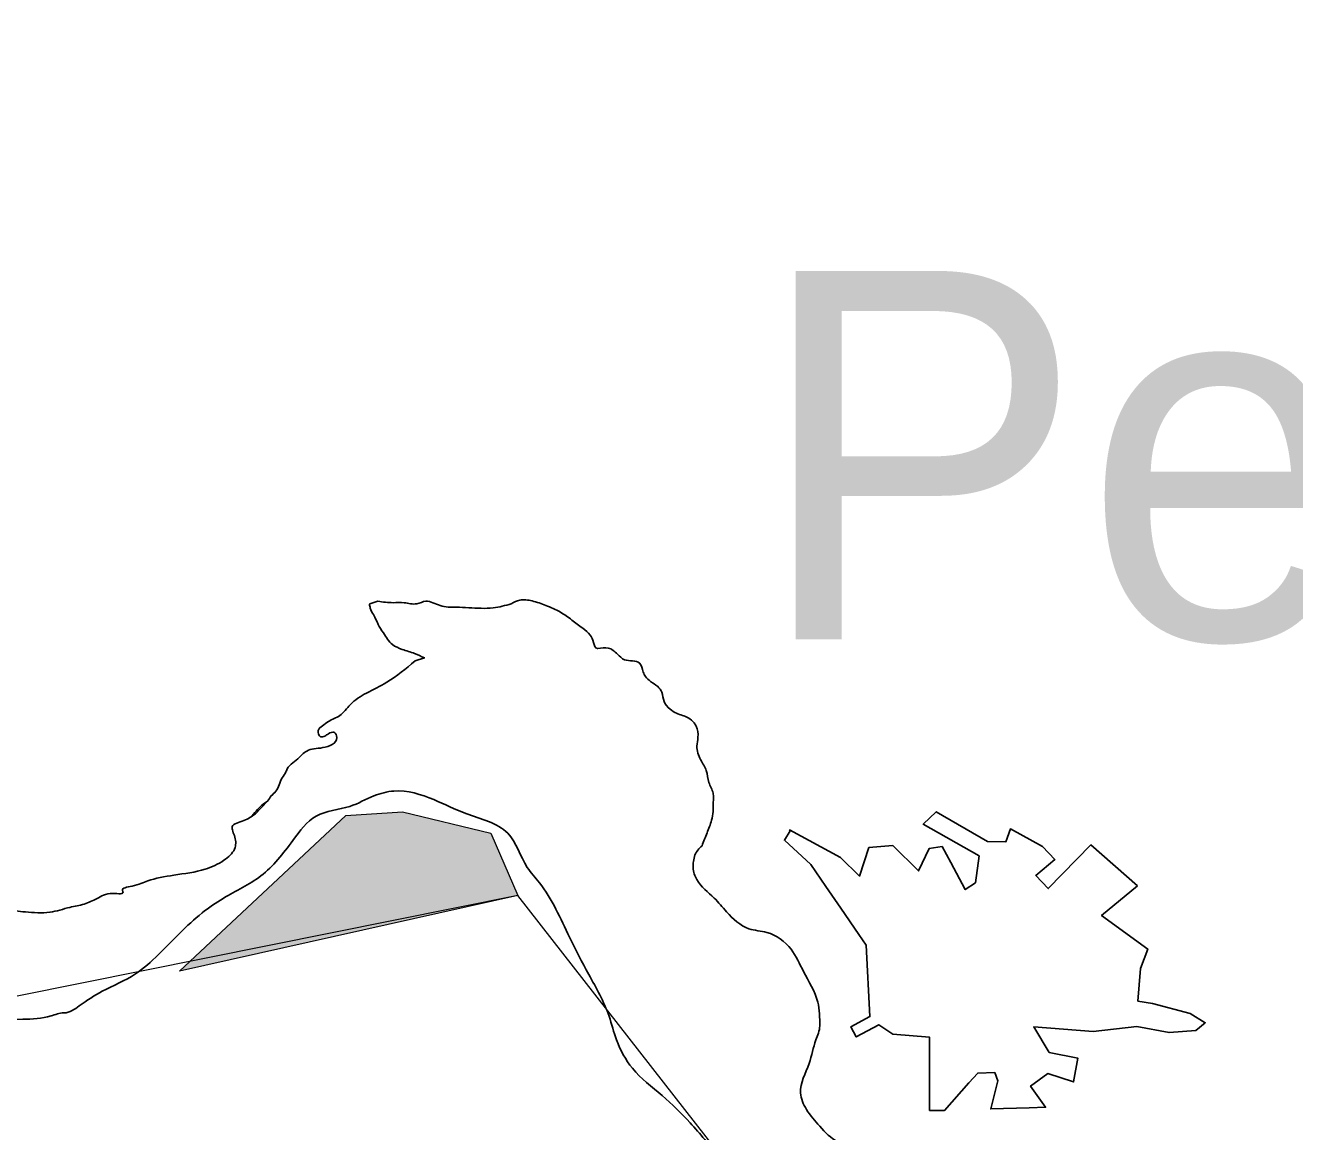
# Model space of a CAD drawing. Extents: x 553962 to 842807, y 8883888 to 9032388.
# Drawn here: x 816320 to 818044, y 9007415 to 9008916 of the extents above; entities that cross this region are included whole.
import ezdxf

# ---------------------------------------------------------------- set-up
doc = ezdxf.new("R2010")
doc.units = 0
doc.header["$LTSCALE"] = 200
for name, color, linetype, lineweight in [('21', 7, 'Continuous', 25), ('23', 7, 'Continuous', 13), ('40', 7, 'Continuous', 25), ('8', 7, 'Continuous', 13)]:
    doc.layers.add(name, color=color, linetype=linetype, lineweight=lineweight)
doc.layers.add('41', color=7, linetype='Continuous')

msp = doc.modelspace()

# ---------------------------------------------------------------- hatches: boundary and pattern name
at = {"layer": '8'}
msp.add_hatch(color=256, dxfattribs=at).paths.add_polyline_path([(816529.7, 9007632.6), (816755.5, 9007844), (816832.3, 9007848.8), (816952.4, 9007820), (816988.8, 9007735.6)])

# ---------------------------------------------------------------- linework, layer by layer
at = {"layer": '21'}
for points in [[(817830, 9007748.4), (817766.7, 9007804), (817709, 9007744.9), (817692.1, 9007762.5), (817718.2, 9007784.3), (817701.3, 9007801.9), (817657.6, 9007825.8), (817651.3, 9007808.2), (817626.7, 9007808.9), (817557, 9007849), (817539.4, 9007832.2), (817615.4, 9007789.2), (817610.5, 9007752.6), (817596.4, 9007743.5), (817576.7, 9007780.1), (817564.8, 9007801.9), (817547.2, 9007799.1), (817533.1, 9007768.8), (817497.9, 9007803.3), (817465.5, 9007800.5), (817452.9, 9007761.8), (817426.8, 9007787.1), (817357.9, 9007824.4), (817358.6, 9007823)], [(817358.6, 9007823), (817350.8, 9007810.3), (817386.7, 9007777.3), (817407.1, 9007747.7), (817427.5, 9007718.2), (817452.1, 9007682.6), (817462, 9007668.2), (817467, 9007571.1), (817440.9, 9007557), (817448.3, 9007543.4), (817479, 9007560), (817497.9, 9007547.2), (817547.9, 9007543), (817547.9, 9007443.7), (817568.3, 9007443.7), (817601.3, 9007481), (817613.3, 9007494.5), (817636.5, 9007495.1), (817640.8, 9007483.8), (817630.9, 9007445.8), (817683, 9007447.2), (817705.5, 9007448), (817685.1, 9007476.8), (817708.3, 9007493.7), (817743.5, 9007482.4), (817749.1, 9007514.8), (817710.4, 9007522.5), (817689.3, 9007557), (817770.2, 9007550.7), (817829.3, 9007557.7), (817873, 9007549.3), (817909.6, 9007552.1), (817922.2, 9007562.7), (817901.8, 9007575.3), (817850.4, 9007588.7), (817830.7, 9007592.2), (817834.3, 9007636.5), (817844.1, 9007662.6), (817781.5, 9007708.3), (817830, 9007748.4)]]:
    msp.add_lwpolyline(points, dxfattribs=at)
at = {"layer": '23'}
for p, q in [((816798.8, 9008134.8), (816788.1, 9008131.4)), ((816862.1, 9008057.8), (816849.4, 9008053.7)), ((816649.2, 9007863.6), (816632.2, 9007846))]:
    msp.add_line(p, q, dxfattribs=at)
for points in [[(816788.1, 9008131.4), (816787.5, 9008130.3), (816788, 9008128.3), (816788.6, 9008125.2), (816793.1, 9008116.6), (816799.3, 9008103.4), (816806.4, 9008091.8), (816818.7, 9008076), (816831.9, 9008069.5), (816848.8, 9008063.9), (816862.1, 9008057.8)], [(816980.1, 9008131.4), (816955.4, 9008125.7), (816939.1, 9008125.2), (816905.4, 9008126.7), (816883.5, 9008128.8), (816864.1, 9008134.8), (816851.8, 9008131.3), (816834.5, 9008132.8), (816819.7, 9008132.8), (816798.8, 9008134.8)], [(817239, 9007803), (817245.8, 9007820.3), (817252, 9007837.6), (817254, 9007849.3), (817254, 9007856.9), (817254, 9007874.2), (817248.4, 9007888.9), (817244.8, 9007905.1), (817237.1, 9007919.8), (817232, 9007938.1), (817233.5, 9007950.3), (817231, 9007965.1), (817228.4, 9007969.6), (817220.2, 9007976.7), (817204.4, 9007982.8), (817195.7, 9007988.4), (817187.5, 9007998.6), (817184.4, 9008011.2), (817178.8, 9008018.9), (817169.1, 9008026), (817162.4, 9008032.6), (817159.3, 9008038.7), (817154.2, 9008050.9), (817133.8, 9008055.4), (817124.1, 9008063.1), (817111.8, 9008071.2), (817097.5, 9008070.7), (817097, 9008070.7), (817091.8, 9008078.8), (817087.2, 9008088.9), (817077, 9008098.1), (817062.2, 9008109.3), (817046.8, 9008119.9), (817026.9, 9008129.1), (817008.4, 9008135.2), (816991.6, 9008136.2), (816980.1, 9008131.4)], [(816849.4, 9008053.7), (816811, 9008024.8), (816783.5, 9008010.1), (816761.5, 9007994.4), (816747.2, 9007979.7), (816731.9, 9007971.6), (816723.7, 9007965.5), (816718.1, 9007959.4), (816721.2, 9007950.8), (816726.8, 9007951.8), (816731.9, 9007954.9), (816739.6, 9007956.9), (816743.1, 9007949.8), (816724.2, 9007936.1), (816702.3, 9007931.5), (816690.1, 9007920.9), (816674.7, 9007904.7), (816674.2, 9007903.2), (816669.1, 9007895), (816660.4, 9007876.8), (816654.3, 9007870.7), (816649.2, 9007863.6)], [(816632.2, 9007846), (816617.1, 9007837.1), (816601.3, 9007829), (816604.8, 9007814.7), (816604.3, 9007798.5), (816590, 9007783.3), (816564.4, 9007771.1), (816522, 9007763), (816486.7, 9007755.3), (816465.2, 9007748.2), (816452.4, 9007741.6), (816452.9, 9007740.6), (816439.6, 9007738.1), (816417.1, 9007731), (816400.2, 9007723.8), (816380.8, 9007719.3), (816353.7, 9007712.7), (816320.4, 9007713.1)], [(817597.1, 9007216.7), (817576.8, 9007237.4), (817551.2, 9007259.2), (817522, 9007278), (817493.9, 9007304.9), (817476, 9007340), (817462.7, 9007363.8), (817456.6, 9007384.7), (817423.8, 9007400.9), (817398.8, 9007422.2), (817380.8, 9007445.1), (817372.7, 9007467.4), (817384.4, 9007507.5), (817393.6, 9007539.5), (817398.8, 9007558.3), (817398.8, 9007558.8), (817396.2, 9007590.8), (817376.8, 9007632.4), (817359.9, 9007662.4), (817327.1, 9007685.3), (817302.6, 9007690.3), (817272.4, 9007713.2), (817255.5, 9007732), (817232, 9007756.9), (817226.9, 9007773.1), (817227.4, 9007781.7), (817229.4, 9007790.4), (817239, 9007803)]]:
    msp.add_spline(points, degree=3, dxfattribs=at)
at = {"layer": '40'}
for p, q in [((816788.1, 9008131.4), (816798.8, 9008134.8)), ((816788.1, 9008131.4), (816798.8, 9008134.8)), ((816849.4, 9008053.7), (816862.1, 9008057.8)), ((816849.4, 9008053.7), (816862.1, 9008057.8)), ((816632.2, 9007846), (816649.2, 9007863.6)), ((816632.2, 9007846), (816649.2, 9007863.6))]:
    msp.add_line(p, q, dxfattribs=at)
for points in [[(816862.1, 9008057.8), (816848.8, 9008063.9), (816831.9, 9008069.5), (816818.7, 9008076), (816806.4, 9008091.8), (816799.3, 9008103.4), (816793.1, 9008116.6), (816788.6, 9008125.2), (816788, 9008128.3), (816787.5, 9008130.3), (816788.1, 9008131.4)], [(816862.1, 9008057.8), (816848.8, 9008063.9), (816831.9, 9008069.5), (816818.7, 9008076), (816806.4, 9008091.8), (816799.3, 9008103.4), (816793.1, 9008116.6), (816788.6, 9008125.2), (816788, 9008128.3), (816787.5, 9008130.3), (816788.1, 9008131.4)], [(816798.8, 9008134.8), (816819.7, 9008132.8), (816834.5, 9008132.8), (816851.8, 9008131.3), (816864.1, 9008134.8), (816883.5, 9008128.8), (816905.4, 9008126.7), (816939.1, 9008125.2), (816955.4, 9008125.7), (816980.1, 9008131.4)], [(816798.8, 9008134.8), (816819.7, 9008132.8), (816834.5, 9008132.8), (816851.8, 9008131.3), (816864.1, 9008134.8), (816883.5, 9008128.8), (816905.4, 9008126.7), (816939.1, 9008125.2), (816955.4, 9008125.7), (816980.1, 9008131.4)], [(816980.1, 9008131.4), (816991.6, 9008136.2), (817008.4, 9008135.2), (817026.9, 9008129.1), (817046.8, 9008119.9), (817062.2, 9008109.3), (817077, 9008098.1), (817087.2, 9008088.9), (817091.8, 9008078.8), (817097, 9008070.7), (817097.5, 9008070.7), (817111.8, 9008071.2), (817124.1, 9008063.1), (817133.8, 9008055.4), (817154.2, 9008050.9), (817159.3, 9008038.7), (817162.4, 9008032.6), (817169.1, 9008026), (817178.8, 9008018.9), (817184.4, 9008011.2), (817187.5, 9007998.6), (817195.7, 9007988.4), (817204.4, 9007982.8), (817220.2, 9007976.7), (817228.4, 9007969.6), (817231, 9007965.1), (817233.5, 9007950.3), (817232, 9007938.1), (817237.1, 9007919.8), (817244.8, 9007905.1), (817248.4, 9007888.9), (817254, 9007874.2), (817254, 9007856.9), (817254, 9007849.3), (817252, 9007837.6), (817245.8, 9007820.3), (817239, 9007803)], [(816980.1, 9008131.4), (816991.6, 9008136.2), (817008.4, 9008135.2), (817026.9, 9008129.1), (817046.8, 9008119.9), (817062.2, 9008109.3), (817077, 9008098.1), (817087.2, 9008088.9), (817091.8, 9008078.8), (817097, 9008070.7), (817097.5, 9008070.7), (817111.8, 9008071.2), (817124.1, 9008063.1), (817133.8, 9008055.4), (817154.2, 9008050.9), (817159.3, 9008038.7), (817162.4, 9008032.6), (817169.1, 9008026), (817178.8, 9008018.9), (817184.4, 9008011.2), (817187.5, 9007998.6), (817195.7, 9007988.4), (817204.4, 9007982.8), (817220.2, 9007976.7), (817228.4, 9007969.6), (817231, 9007965.1), (817233.5, 9007950.3), (817232, 9007938.1), (817237.1, 9007919.8), (817244.8, 9007905.1), (817248.4, 9007888.9), (817254, 9007874.2), (817254, 9007856.9), (817254, 9007849.3), (817252, 9007837.6), (817245.8, 9007820.3), (817239, 9007803)], [(816649.2, 9007863.6), (816654.3, 9007870.7), (816660.4, 9007876.8), (816669.1, 9007895), (816674.2, 9007903.2), (816674.7, 9007904.7), (816690.1, 9007920.9), (816702.3, 9007931.5), (816724.2, 9007936.1), (816743.1, 9007949.8), (816739.6, 9007956.9), (816731.9, 9007954.9), (816726.8, 9007951.8), (816721.2, 9007950.8), (816718.1, 9007959.4), (816723.7, 9007965.5), (816731.9, 9007971.6), (816747.2, 9007979.7), (816761.5, 9007994.4), (816783.5, 9008010.1), (816811, 9008024.8), (816849.4, 9008053.7)], [(816649.2, 9007863.6), (816654.3, 9007870.7), (816660.4, 9007876.8), (816669.1, 9007895), (816674.2, 9007903.2), (816674.7, 9007904.7), (816690.1, 9007920.9), (816702.3, 9007931.5), (816724.2, 9007936.1), (816743.1, 9007949.8), (816739.6, 9007956.9), (816731.9, 9007954.9), (816726.8, 9007951.8), (816721.2, 9007950.8), (816718.1, 9007959.4), (816723.7, 9007965.5), (816731.9, 9007971.6), (816747.2, 9007979.7), (816761.5, 9007994.4), (816783.5, 9008010.1), (816811, 9008024.8), (816849.4, 9008053.7)], [(815870.2, 9007937.1), (815896.8, 9007908.2), (815915.8, 9007882.8), (815930.1, 9007857.4), (815941.4, 9007836.1), (815953.6, 9007817.8), (815978.2, 9007800), (816040.6, 9007784.8), (816086.6, 9007768), (816156.7, 9007743.7), (816231.9, 9007727.9), (816271.8, 9007722.8), (816294.3, 9007716.7), (816320.4, 9007713.1)], [(815870.2, 9007937.1), (815896.8, 9007908.2), (815915.8, 9007882.8), (815930.1, 9007857.4), (815941.4, 9007836.1), (815953.6, 9007817.8), (815978.2, 9007800), (816040.6, 9007784.8), (816086.6, 9007768), (816156.7, 9007743.7), (816231.9, 9007727.9), (816271.8, 9007722.8), (816294.3, 9007716.7), (816320.4, 9007713.1)], [(816062.9, 9007550.5), (816080, 9007551.2), (816095.3, 9007553.7), (816126, 9007544.6), (816152.1, 9007535), (816171.6, 9007539), (816198.2, 9007548.7), (816250.3, 9007562.4), (816316.8, 9007567.4), (816355.2, 9007572), (816372.6, 9007576.1), (816373.1, 9007576.1), (816393.6, 9007585.7), (816424.8, 9007605.5), (816469.8, 9007628.9), (816501, 9007655.3), (816560.3, 9007711.7), (816589, 9007731.5), (816640.1, 9007761.9), (816683.6, 9007810.2), (816715.3, 9007843.2), (816760.9, 9007856.4), (816793.6, 9007870.6), (816820.7, 9007877.2), (816874.9, 9007865.5), (816918.4, 9007846.7), (816975.2, 9007819.8), (817001.8, 9007773.6), (817018.2, 9007752.8), (817059.1, 9007678.7), (817085.2, 9007628.4), (817112.8, 9007571.5), (817123, 9007539.5), (817144.5, 9007500.9), (817184.9, 9007463.9), (817222.8, 9007426.8), (817260.6, 9007380.1), (817272.4, 9007363.3), (817292.9, 9007349.6), (817312.3, 9007343.5), (817360.4, 9007306.5), (817394.2, 9007266.8), (817405.9, 9007251.6), (817421.3, 9007234.8), (817447.9, 9007213.5), (817466.3, 9007205.9), (817483.2, 9007200.3), (817503.1, 9007185.1), (817516.4, 9007128.2), (817510.8, 9007096.7), (817509.8, 9007063.2), (817527.7, 9007045.4), (817550.2, 9007039.9), (817565.5, 9007032.2), (817567.1, 9006979.9), (817554.3, 9006937.8), (817564, 9006914.9), (817591.1, 9006889.6), (817582.4, 9006847.9), (817561.4, 9006805.8), (817548.6, 9006763.1), (817569.6, 9006735.7), (817550.2, 9006710.3), (817546.1, 9006701.2), (817523.6, 9006663.1), (817501.6, 9006619.9), (817483.2, 9006562), (817478.1, 9006520.4), (817477.5, 9006501.1), (817474.5, 9006475.2), (817471.9, 9006451.8), (817486.2, 9006405.6), (817499, 9006370.1), (817512.8, 9006337.6), (817530.2, 9006298.5), (817549.2, 9006250.2), (817558.4, 9006207.1), (817567.1, 9006165), (817592.1, 9006113.2), (817611, 9006076.1), (817631, 9006043.1)], [(817631, 9006043.1), (817611, 9006076.1), (817592.1, 9006113.2), (817567.1, 9006165), (817558.4, 9006207.1), (817549.2, 9006250.2), (817530.2, 9006298.5), (817512.8, 9006337.6), (817499, 9006370.1), (817486.2, 9006405.6), (817471.9, 9006451.8), (817474.5, 9006475.2), (817477.5, 9006501.1), (817478.1, 9006520.4), (817483.2, 9006562), (817501.6, 9006619.9), (817523.6, 9006663.1), (817546.1, 9006701.2), (817550.2, 9006710.3), (817569.6, 9006735.7), (817548.6, 9006763.1), (817561.4, 9006805.8), (817582.4, 9006847.9), (817591.1, 9006889.6), (817564, 9006914.9), (817554.3, 9006937.8), (817567.1, 9006979.9), (817565.5, 9007032.2), (817550.2, 9007039.9), (817527.7, 9007045.4), (817509.8, 9007063.2), (817510.8, 9007096.7), (817516.4, 9007128.2), (817503.1, 9007185.1), (817483.2, 9007200.3), (817466.3, 9007205.9), (817447.9, 9007213.5), (817421.3, 9007234.8), (817405.9, 9007251.6), (817394.2, 9007266.8), (817360.4, 9007306.5), (817312.3, 9007343.5), (817292.9, 9007349.6), (817272.4, 9007363.3), (817260.6, 9007380.1), (817222.8, 9007426.8), (817184.9, 9007463.9), (817144.5, 9007500.9), (817123, 9007539.5), (817112.8, 9007571.5), (817085.2, 9007628.4), (817059.1, 9007678.7), (817018.2, 9007752.8), (817001.8, 9007773.6), (816975.2, 9007819.8), (816918.4, 9007846.7), (816874.9, 9007865.5), (816820.7, 9007877.2), (816793.6, 9007870.6), (816760.9, 9007856.4), (816715.3, 9007843.2), (816683.6, 9007810.2), (816640.1, 9007761.9), (816589, 9007731.5), (816560.3, 9007711.7), (816501, 9007655.3), (816469.8, 9007628.9), (816424.8, 9007605.5), (816393.6, 9007585.7), (816373.1, 9007576.1), (816372.6, 9007576.1), (816355.2, 9007572), (816316.8, 9007567.4), (816250.3, 9007562.4), (816198.2, 9007548.7), (816171.6, 9007539), (816152.1, 9007535), (816126, 9007544.6), (816095.3, 9007553.7), (816080, 9007551.2), (816062.9, 9007550.5)], [(817631, 9006043.1), (817611, 9006076.1), (817592.1, 9006113.2), (817567.1, 9006165), (817558.4, 9006207.1), (817549.2, 9006250.2), (817530.2, 9006298.5), (817512.8, 9006337.6), (817499, 9006370.1), (817486.2, 9006405.6), (817471.9, 9006451.8), (817474.5, 9006475.2), (817477.5, 9006501.1), (817478.1, 9006520.4), (817483.2, 9006562), (817501.6, 9006619.9), (817523.6, 9006663.1), (817546.1, 9006701.2), (817550.2, 9006710.3), (817569.6, 9006735.7), (817548.6, 9006763.1), (817561.4, 9006805.8), (817582.4, 9006847.9), (817591.1, 9006889.6), (817564, 9006914.9), (817554.3, 9006937.8), (817567.1, 9006979.9), (817565.5, 9007032.2), (817550.2, 9007039.9), (817527.7, 9007045.4), (817509.8, 9007063.2), (817510.8, 9007096.7), (817516.4, 9007128.2), (817503.1, 9007185.1), (817483.2, 9007200.3), (817466.3, 9007205.9), (817447.9, 9007213.5), (817421.3, 9007234.8), (817405.9, 9007251.6), (817394.2, 9007266.8), (817360.4, 9007306.5), (817312.3, 9007343.5), (817292.9, 9007349.6), (817272.4, 9007363.3), (817260.6, 9007380.1), (817222.8, 9007426.8), (817184.9, 9007463.9), (817144.5, 9007500.9), (817123, 9007539.5), (817112.8, 9007571.5), (817085.2, 9007628.4), (817059.1, 9007678.7), (817018.2, 9007752.8), (817001.8, 9007773.6), (816975.2, 9007819.8), (816918.4, 9007846.7), (816874.9, 9007865.5), (816820.7, 9007877.2), (816793.6, 9007870.6), (816760.9, 9007856.4), (816715.3, 9007843.2), (816683.6, 9007810.2), (816640.1, 9007761.9), (816589, 9007731.5), (816560.3, 9007711.7), (816501, 9007655.3), (816469.8, 9007628.9), (816424.8, 9007605.5), (816393.6, 9007585.7), (816373.1, 9007576.1), (816372.6, 9007576.1), (816355.2, 9007572), (816316.8, 9007567.4), (816250.3, 9007562.4), (816198.2, 9007548.7), (816171.6, 9007539), (816152.1, 9007535), (816126, 9007544.6), (816095.3, 9007553.7), (816080, 9007551.2), (816062.9, 9007550.5)], [(816628.3, 9007843.7), (816643.6, 9007859.6), (816649.2, 9007863.6)], [(816320.4, 9007713.1), (816353.7, 9007712.7), (816380.8, 9007719.3), (816400.2, 9007723.8), (816417.1, 9007731), (816439.6, 9007738.1), (816452.9, 9007740.6), (816452.4, 9007741.6), (816465.2, 9007748.2), (816486.7, 9007755.3), (816522, 9007763), (816564.4, 9007771.1), (816590, 9007783.3), (816604.3, 9007798.5), (816604.8, 9007814.7), (816601.3, 9007829), (816617.1, 9007837.1), (816632.2, 9007846)], [(816320.4, 9007713.1), (816353.7, 9007712.7), (816380.8, 9007719.3), (816400.2, 9007723.8), (816417.1, 9007731), (816439.6, 9007738.1), (816452.9, 9007740.6), (816452.4, 9007741.6), (816465.2, 9007748.2), (816486.7, 9007755.3), (816522, 9007763), (816564.4, 9007771.1), (816590, 9007783.3), (816604.3, 9007798.5), (816604.8, 9007814.7), (816601.3, 9007829), (816617.1, 9007837.1), (816632.2, 9007846)], [(817239, 9007803), (817229.4, 9007790.4), (817227.4, 9007781.7), (817226.9, 9007773.1), (817232, 9007756.9), (817255.5, 9007732), (817272.4, 9007713.2), (817302.6, 9007690.3), (817327.1, 9007685.3), (817359.9, 9007662.4), (817376.8, 9007632.4), (817396.2, 9007590.8), (817398.8, 9007558.8), (817398.8, 9007558.3), (817393.6, 9007539.5), (817384.4, 9007507.5), (817372.7, 9007467.4), (817380.8, 9007445.1), (817398.8, 9007422.2), (817423.8, 9007400.9), (817456.6, 9007384.7), (817462.7, 9007363.8), (817476, 9007340), (817493.9, 9007304.9), (817522, 9007278), (817551.2, 9007259.2), (817576.8, 9007237.4), (817597.1, 9007216.7)], [(817239, 9007803), (817229.4, 9007790.4), (817227.4, 9007781.7), (817226.9, 9007773.1), (817232, 9007756.9), (817255.5, 9007732), (817272.4, 9007713.2), (817302.6, 9007690.3), (817327.1, 9007685.3), (817359.9, 9007662.4), (817376.8, 9007632.4), (817396.2, 9007590.8), (817398.8, 9007558.8), (817398.8, 9007558.3), (817393.6, 9007539.5), (817384.4, 9007507.5), (817372.7, 9007467.4), (817380.8, 9007445.1), (817398.8, 9007422.2), (817423.8, 9007400.9), (817456.6, 9007384.7), (817462.7, 9007363.8), (817476, 9007340), (817493.9, 9007304.9), (817522, 9007278), (817551.2, 9007259.2), (817576.8, 9007237.4), (817597.1, 9007216.7)]]:
    msp.add_spline(points, degree=3, dxfattribs=at)
at = {"layer": '8'}
msp.add_lwpolyline([(812529.5, 9007977.8), (814073.5, 9007135.2), (815472.9, 9006247.9), (816103.2, 9005932.5), (816693.7, 9005028.6), (818598.9, 9004144.3), (818992.8, 9004625), (818003.2, 9005797.7), (817609.3, 9006009.1), (817443.4, 9006384.4), (817503.6, 9007076.1), (816988.8, 9007735.6), (815971.2, 9007531), (813848.1, 9008891), (813008.2, 9010659.1)], dxfattribs=at)
msp.add_lwpolyline([(816529.7, 9007632.6), (816755.5, 9007844), (816832.3, 9007848.8), (816952.4, 9007820), (816988.8, 9007735.6)], close=True, dxfattribs=at)

# ---------------------------------------------------------------- texts
at = {"layer": '41'}
msp.add_text('Penedo', height=500, dxfattribs=at).set_placement((817311.4, 9008083))

doc.saveas('drawing.dxf')
